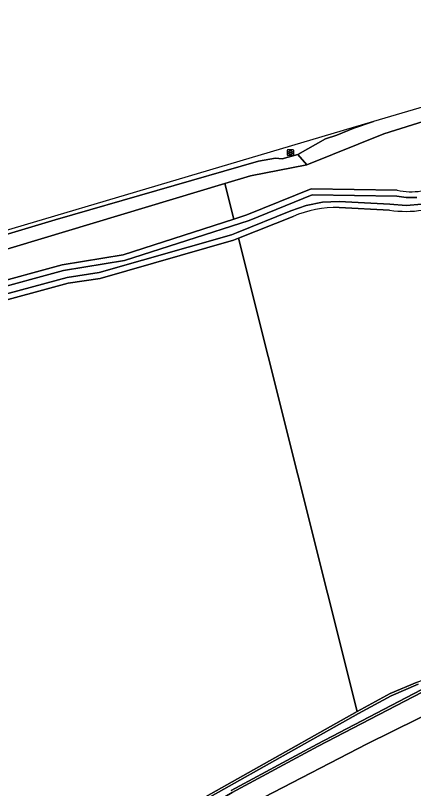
# Model space of a CAD drawing. Extents: x 162396 to 163643, y 386452 to 387406.
# Drawn here: x 163154.4 to 163222.4, y 387236.8 to 387369 of the extents above; entities that cross this region are included whole.
import ezdxf

# ---------------------------------------------------------------- set-up
doc = ezdxf.new("R2010")
doc.units = 0
for name, color, linetype in [('IMGEO_Grasland_overig', 7, 'Continuous'), ('IMGEO_Groenvoorziening', 7, 'Continuous'), ('IMGEO_Loofbos', 7, 'Continuous'), ('IMGEO_Oever', 7, 'Continuous'), ('IMGEO_Rioolput', 7, 'Continuous'), ('IMGEO_Waterloop', 7, 'Continuous')]:
    doc.layers.add(name, color=color, linetype=linetype)

msp = doc.modelspace()

# ---------------------------------------------------------------- linework, layer by layer
at = {"layer": 'IMGEO_Grasland_overig'}
msp.add_lwpolyline([(163149.86, 387328.13), (163190.2, 387340.26), (163194.58, 387341.58), (163204.19, 387343.48), (163202.66, 387345.26), (163199.95, 387344.48), (163198.83, 387344.64), (163195.94, 387344.12), (163161.16, 387334.04), (163142.74, 387328.53), (163132.59, 387325.33)], dxfattribs=at)
msp.add_lwpolyline([(163267.27, 387277.12), (163267.28, 387275.86), (163265.32, 387275.46), (163238.52, 387259.18), (163234.21, 387257.16), (163223.88, 387253.31), (163206.15, 387244.05), (163191.43, 387236.1), (163175.12, 387226.5), (163170.31, 387222.98), (163160.59, 387214.89), (163155.76, 387210.58), (163147.94, 387203.91), (163149.89, 387201.24), (163163.45, 387212.76), (163173.78, 387221.25), (163183.19, 387227.71), (163196.89, 387235.33), (163214.51, 387244.47), (163236.07, 387255.12), (163268.92, 387272.81), (163268.31, 387277.27)], close=True, dxfattribs=at)
at = {"layer": 'IMGEO_Groenvoorziening'}
msp.add_lwpolyline([(163215.59, 387350.89), (163212.23, 387349.76), (163209.31, 387348.57), (163207.38, 387347.93), (163202.66, 387345.26), (163204.19, 387343.48), (163217.36, 387348.79), (163238.79, 387355.49), (163262.02, 387362.04), (163274.13, 387365.93), (163274.57, 387366.09), (163282.65, 387369.02), (163277.35, 387367.39), (163226.21, 387354.04)], close=True, dxfattribs=at)
for points in [[(163215.59, 387350.89), (163115.36, 387321.11), (163087.48, 387295.12), (163081.26, 387296.87), (163081.26, 387296.87), (163073.74, 387289.52), (163068.75, 387284), (163066.77, 387281.82), (163065.93, 387280.47), (163070.93, 387276.06), (163068.12, 387272.52), (163053.61, 387255.65), (163049.25, 387250), (163027.98, 387222.42)], [(163132.59, 387325.33), (163142.74, 387328.53), (163161.16, 387334.04), (163195.94, 387344.12), (163198.83, 387344.64), (163199.95, 387344.48), (163202.66, 387345.26), (163207.38, 387347.93), (163209.31, 387348.57), (163212.23, 387349.76), (163215.59, 387350.89)]]:
    msp.add_lwpolyline(points, dxfattribs=at)
at = {"layer": 'IMGEO_Loofbos'}
for points in [[(163261.11, 387354.23), (163263.37, 387354.43), (163262.02, 387362.04), (163238.79, 387355.49), (163217.36, 387348.79), (163204.19, 387343.48), (163194.58, 387341.58), (163190.2, 387340.26), (163191.73, 387334.18), (163193.96, 387334.9), (163204.92, 387339.37), (163219.63, 387339.12)], [(163138.28, 387320.52), (163149.38, 387322.83), (163162.41, 387326.39), (163172.81, 387328.09), (163191.73, 387334.18), (163190.2, 387340.26), (163149.86, 387328.13)], [(163218.33, 387335.73), (163209.69, 387336.19)], [(163201.83, 387334.65), (163192.54, 387330.91), (163212.82, 387250), (163218.43, 387253.03), (163223.05, 387255.02), (163234.9, 387259.7), (163238.94, 387261.69), (163262.24, 387276.31), (163264.49, 387281.71), (163261.71, 387302.31), (163263.95, 387302.63), (163267.27, 387277.12), (163268.31, 387277.27), (163267.04, 387286.48), (163265.93, 387294.59), (163265.44, 387298.11)], [(163119.26, 387290.8), (163116.88, 387279.46), (163117.13, 387270.63), (163147.39, 387210.58), (163147.99, 387209.78), (163151.87, 387209.77), (163153.28, 387210.88), (163162.34, 387218.92), (163167.93, 387223.6), (163172.6, 387227.09), (163175.53, 387229.01), (163212.82, 387250), (163192.54, 387330.91), (163191.67, 387330.56), (163168.89, 387324.04), (163163.42, 387323.22), (163149.34, 387319.4), (163136.49, 387316.2)]]:
    msp.add_lwpolyline(points, dxfattribs=at)
msp.add_lwpolyline([(163115.69, 387170.56), (163116.66, 387162.86), (163127.39, 387145.22), (163182.49, 387180.09), (163175.77, 387196.9), (163269.01, 387222.88), (163275.48, 387226.43), (163278.58, 387227.84), (163278.3, 387229.99), (163276.35, 387244.93), (163272.41, 387264.04), (163268.92, 387272.81), (163236.07, 387255.12), (163214.51, 387244.47), (163196.89, 387235.33), (163183.19, 387227.71), (163173.78, 387221.25), (163163.45, 387212.76), (163149.89, 387201.24), (163133.59, 387187.39), (163131.63, 387185.49), (163119.93, 387177.21)], close=True, dxfattribs=at)
for centre, radius, start, end in [((163221.99, 387349.6), 10.74, 257.3047, 301.1143), ((163221.13, 387353.44), 17.93, 261.005, 297.3093), ((163209.32, 387317.34), 18.85, 88.8547, 113.4091)]:
    msp.add_arc(centre, radius, start, end, dxfattribs=at)
at = {"layer": 'IMGEO_Oever'}
for points in [[(163219.63, 387339.12), (163204.92, 387339.37), (163193.96, 387334.9), (163191.73, 387334.18), (163172.81, 387328.09), (163162.41, 387326.39), (163149.38, 387322.83), (163138.28, 387320.52)], [(163149.62, 387321.85), (163162.62, 387325.4), (163173.05, 387327.1), (163194.31, 387333.94), (163205.11, 387338.35), (163219.55, 387338.11), (163221.18, 387337.87), (163222.98, 387337.88)], [(163223.82, 387336.74), (163221.15, 387336.53), (163218.39, 387336.74), (163209.69, 387337.21), (163206.88, 387337.07), (163204.1, 387336.52), (163201.47, 387335.6), (163192.17, 387331.85), (163191.34, 387331.52), (163168.68, 387325.03), (163163.21, 387324.22), (163149.08, 387320.39)], [(163209.69, 387336.19), (163218.33, 387335.73)], [(163136.49, 387316.2), (163149.34, 387319.4), (163163.42, 387323.22), (163168.89, 387324.04), (163191.67, 387330.56), (163192.54, 387330.91), (163201.83, 387334.65)], [(163223.05, 387255.02), (163218.43, 387253.03), (163212.82, 387250), (163175.53, 387229.01), (163172.6, 387227.09), (163167.93, 387223.6), (163162.34, 387218.92), (163153.28, 387210.88), (163151.87, 387209.77), (163147.99, 387209.78), (163147.39, 387210.58), (163117.13, 387270.63), (163116.88, 387279.46)], [(163111.7, 387272), (163113.46, 387270.88), (163117.43, 387263.12), (163146.53, 387206.21), (163147.94, 387203.91), (163155.76, 387210.58), (163160.59, 387214.89), (163170.31, 387222.98), (163175.12, 387226.5), (163191.43, 387236.1), (163206.15, 387244.05), (163223.88, 387253.31)], [(163175.74, 387228.67), (163213.02, 387249.65), (163218.6, 387252.67), (163223.21, 387254.65)], [(163223.72, 387253.68), (163205.96, 387244.41), (163191.24, 387236.45)]]:
    msp.add_lwpolyline(points, dxfattribs=at)
for centre, radius, start, end in [((163221.99, 387349.6), 10.74, 257.3047, 301.1143), ((163221.13, 387353.44), 17.93, 261.005, 297.3093), ((163209.32, 387317.34), 18.85, 88.8547, 113.4091)]:
    msp.add_arc(centre, radius, start, end, dxfattribs=at)
at = {"layer": 'IMGEO_Rioolput'}
for p, q in [((163200.89, 387345.14), (163200.89, 387345.99)), ((163200.97, 387346.07), (163201.82, 387346.07)), ((163201.15, 387345.56), (163201.15, 387345.57)), ((163201.2, 387345.61), (163201.59, 387345.61)), ((163201.38, 387345.85), (163201.41, 387345.85)), ((163201.64, 387345.57), (163201.64, 387345.56)), ((163201.9, 387345.99), (163201.9, 387345.14)), ((163201.82, 387345.07), (163200.97, 387345.07)), ((163201.59, 387345.52), (163201.19, 387345.52)), ((163201.4, 387345.29), (163201.38, 387345.29))]:
    msp.add_line(p, q, dxfattribs=at)
for points in [[(163200.89, 387345.14), (163200.89, 387345.99)], [(163200.97, 387346.07), (163201.82, 387346.07)], [(163201.9, 387345.99), (163201.9, 387345.14)], [(163201.82, 387345.07), (163200.97, 387345.07)]]:
    msp.add_lwpolyline(points, dxfattribs=at)
for centre, radius, start, end in [((163200.97, 387345.99), 0.0765, 91.552, 178.448), ((163200.97, 387345.99), 0.0765, 91.552, 178.448), ((163201.19, 387345.57), 0.0403, 85.8775, 175.7526), ((163201.19, 387345.56), 0.0366, 178.938, 274.7102), ((163201.6, 387345.57), 0.0386, 1.7309, 96.639), ((163201.59, 387345.57), 0.043, 264.8664, 352.4533), ((163201.82, 387345.99), 0.0765, 1.552, 88.448), ((163201.82, 387345.99), 0.0765, 1.552, 88.448), ((163200.97, 387345.14), 0.0765, 181.552, 268.448), ((163200.97, 387345.14), 0.0765, 181.552, 268.448), ((163201.82, 387345.14), 0.0765, 271.552, 358.448), ((163201.82, 387345.14), 0.0765, 271.552, 358.448)]:
    msp.add_arc(centre, radius, start, end, dxfattribs=at)
for centre, major_axis, ratio, start_param, end_param in [((163201.38, 387345.57), (-0.387, 0.002), 0.722429, 4.712389, 7.853982), ((163201.41, 387345.57), (-0.39, 0.002), 0.717154, 1.570796, 4.712389)]:
    msp.add_ellipse(centre, major_axis=major_axis, ratio=ratio, start_param=start_param, end_param=end_param, dxfattribs=at)
at = {"layer": 'IMGEO_Waterloop'}
for points in [[(163222.98, 387337.88), (163221.18, 387337.87), (163219.55, 387338.11), (163205.11, 387338.35), (163194.31, 387333.94), (163173.05, 387327.1), (163162.62, 387325.4), (163149.62, 387321.85)], [(163149.08, 387320.39), (163163.21, 387324.22), (163168.68, 387325.03), (163191.34, 387331.52), (163192.17, 387331.85), (163201.47, 387335.6), (163204.1, 387336.52), (163206.88, 387337.07), (163209.69, 387337.21), (163218.39, 387336.74), (163221.15, 387336.53), (163223.82, 387336.74)], [(163223.21, 387254.65), (163218.6, 387252.67), (163213.02, 387249.65), (163175.74, 387228.67)], [(163191.24, 387236.45), (163205.96, 387244.41), (163223.72, 387253.68)]]:
    msp.add_lwpolyline(points, dxfattribs=at)

doc.saveas('drawing.dxf')
